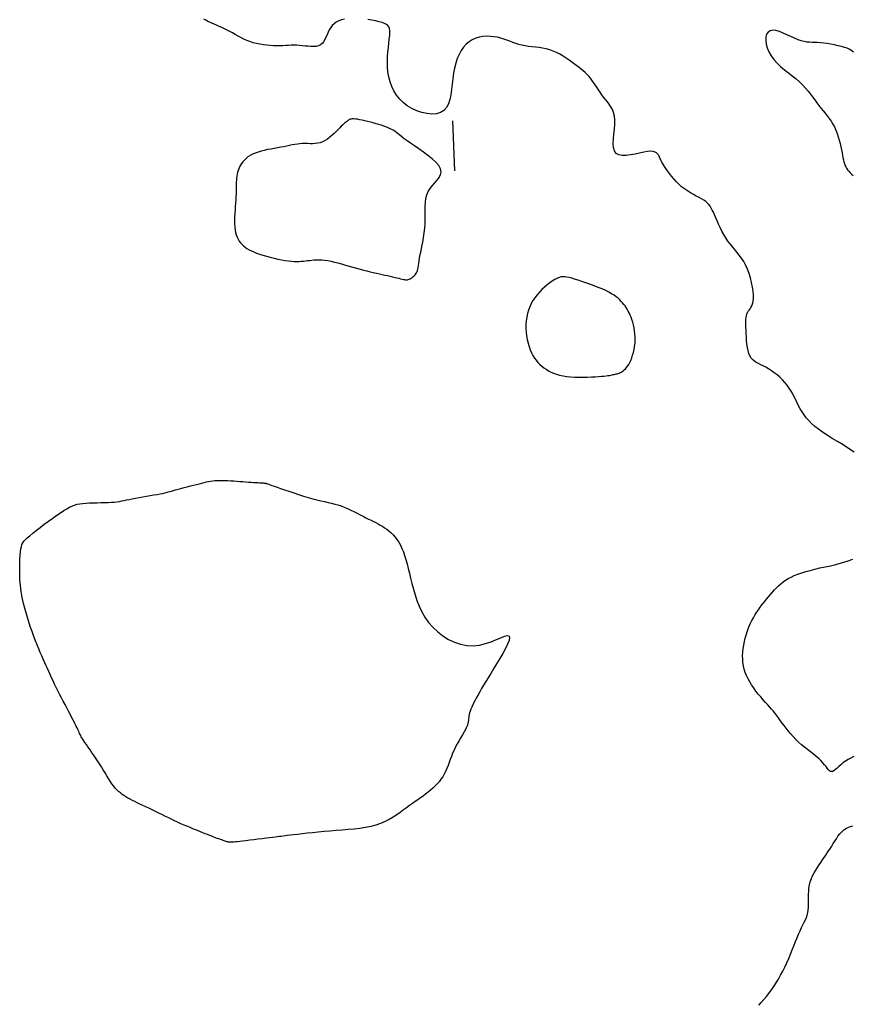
# Model space of a CAD drawing. Header units: millimetres. Extents: x 32690613 to 32693367, y 5343692 to 5344708.
# Tile 950 of 1009: x 32693111 to 32693127, y 5344583 to 5344603. Entities that reach past the tile are written whole.
import ezdxf

# ---------------------------------------------------------------- set-up
doc = ezdxf.new("R2010")
doc.units = ezdxf.units.MM
doc.header["$LTSCALE"] = 20
doc.layers.add('02-DGM_HL_491.00', color=62, linetype='Continuous')

msp = doc.modelspace()

# ---------------------------------------------------------------- linework, layer by layer
at = {"layer": '02-DGM_HL_491.00', "elevation": 491, "flags": 128}
for points in [[(32693117.009, 5344602.518), (32693116.95, 5344602.503), (32693116.896, 5344602.483), (32693116.848, 5344602.457), (32693116.806, 5344602.427), (32693116.769, 5344602.392), (32693116.737, 5344602.351), (32693116.709, 5344602.306), (32693116.685, 5344602.258), (32693116.664, 5344602.209), (32693116.642, 5344602.16), (32693116.62, 5344602.113), (32693116.595, 5344602.071), (32693116.567, 5344602.035), (32693116.533, 5344602.007), (32693116.494, 5344601.988), (32693116.448, 5344601.977), (32693116.398, 5344601.973), (32693116.345, 5344601.974), (32693116.289, 5344601.979), (32693116.232, 5344601.985), (32693116.174, 5344601.992), (32693116.117, 5344601.997), (32693116.061, 5344602), (32693116.006, 5344602), (32693115.952, 5344601.999), (32693115.898, 5344601.996), (32693115.843, 5344601.993), (32693115.786, 5344601.991), (32693115.728, 5344601.989), (32693115.667, 5344601.988), (32693115.603, 5344601.99), (32693115.536, 5344601.993), (32693115.468, 5344601.999), (32693115.399, 5344602.008), (32693115.33, 5344602.019), (32693115.262, 5344602.034), (32693115.195, 5344602.051), (32693115.13, 5344602.072), (32693115.068, 5344602.096), (32693115.008, 5344602.123), (32693114.951, 5344602.152), (32693114.895, 5344602.182), (32693114.841, 5344602.213), (32693114.787, 5344602.244), (32693114.734, 5344602.274), (32693114.681, 5344602.302), (32693114.627, 5344602.329), (32693114.574, 5344602.353), (32693114.521, 5344602.376), (32693114.469, 5344602.397), (32693114.42, 5344602.418), (32693114.373, 5344602.438), (32693114.328, 5344602.458), (32693114.288, 5344602.478), (32693114.252, 5344602.499), (32693114.218, 5344602.522)], [(32693127.141, 5344593.909), (32693127.032, 5344593.985), (32693126.921, 5344594.056), (32693126.813, 5344594.123), (32693126.707, 5344594.187), (32693126.608, 5344594.248), (32693126.516, 5344594.308), (32693126.434, 5344594.367), (32693126.361, 5344594.425), (32693126.297, 5344594.483), (32693126.24, 5344594.54), (32693126.19, 5344594.598), (32693126.146, 5344594.655), (32693126.107, 5344594.713), (32693126.071, 5344594.772), (32693126.039, 5344594.831), (32693126.009, 5344594.891), (32693125.98, 5344594.95), (32693125.951, 5344595.01), (32693125.921, 5344595.069), (32693125.888, 5344595.128), (32693125.853, 5344595.186), (32693125.812, 5344595.242), (32693125.767, 5344595.297), (32693125.718, 5344595.35), (32693125.665, 5344595.4), (32693125.609, 5344595.448), (32693125.553, 5344595.492), (32693125.496, 5344595.532), (32693125.439, 5344595.569), (32693125.385, 5344595.6), (32693125.333, 5344595.627), (32693125.284, 5344595.651), (32693125.239, 5344595.673), (32693125.197, 5344595.696), (32693125.159, 5344595.72), (32693125.125, 5344595.749), (32693125.095, 5344595.783), (32693125.07, 5344595.824), (32693125.05, 5344595.875), (32693125.034, 5344595.933), (32693125.021, 5344595.996), (32693125.012, 5344596.064), (32693125.005, 5344596.133), (32693125.001, 5344596.203), (32693124.997, 5344596.271), (32693124.995, 5344596.336), (32693124.992, 5344596.396), (32693124.991, 5344596.451), (32693124.99, 5344596.501), (32693124.991, 5344596.546), (32693124.994, 5344596.587), (32693125, 5344596.625), (32693125.008, 5344596.658), (32693125.02, 5344596.687), (32693125.035, 5344596.713), (32693125.053, 5344596.738), (32693125.072, 5344596.763), (32693125.09, 5344596.791), (32693125.108, 5344596.822), (32693125.123, 5344596.861), (32693125.134, 5344596.907), (32693125.14, 5344596.964), (32693125.139, 5344597.033), (32693125.133, 5344597.11), (32693125.12, 5344597.195), (32693125.103, 5344597.285), (32693125.08, 5344597.376), (32693125.053, 5344597.466), (32693125.021, 5344597.553), (32693124.985, 5344597.633), (32693124.946, 5344597.705), (32693124.903, 5344597.771), (32693124.859, 5344597.831), (32693124.813, 5344597.887), (32693124.767, 5344597.941), (32693124.721, 5344597.995), (32693124.676, 5344598.051), (32693124.632, 5344598.109), (32693124.59, 5344598.172), (32693124.551, 5344598.239), (32693124.514, 5344598.308), (32693124.48, 5344598.377), (32693124.448, 5344598.445), (32693124.418, 5344598.511), (32693124.391, 5344598.573), (32693124.366, 5344598.63), (32693124.343, 5344598.681), (32693124.322, 5344598.725), (32693124.3, 5344598.765), (32693124.278, 5344598.801), (32693124.253, 5344598.833), (32693124.225, 5344598.863), (32693124.192, 5344598.892), (32693124.154, 5344598.919), (32693124.11, 5344598.946), (32693124.06, 5344598.974), (32693124.005, 5344599.003), (32693123.948, 5344599.034), (32693123.888, 5344599.068), (32693123.828, 5344599.104), (32693123.769, 5344599.144), (32693123.711, 5344599.188), (32693123.656, 5344599.237), (32693123.604, 5344599.289), (32693123.556, 5344599.343), (32693123.511, 5344599.397), (32693123.47, 5344599.45), (32693123.434, 5344599.501), (32693123.402, 5344599.548), (32693123.375, 5344599.589), (32693123.353, 5344599.625), (32693123.335, 5344599.654), (32693123.32, 5344599.679), (32693123.308, 5344599.701), (32693123.299, 5344599.72), (32693123.29, 5344599.738), (32693123.282, 5344599.757), (32693123.274, 5344599.776), (32693123.264, 5344599.798), (32693123.252, 5344599.82), (32693123.236, 5344599.842), (32693123.214, 5344599.861), (32693123.185, 5344599.877), (32693123.147, 5344599.888), (32693123.098, 5344599.892), (32693123.036, 5344599.888), (32693122.962, 5344599.876), (32693122.878, 5344599.858), (32693122.789, 5344599.838), (32693122.699, 5344599.82), (32693122.612, 5344599.809), (32693122.532, 5344599.807), (32693122.464, 5344599.819), (32693122.411, 5344599.849), (32693122.377, 5344599.899), (32693122.36, 5344599.967), (32693122.354, 5344600.048), (32693122.358, 5344600.139), (32693122.367, 5344600.235), (32693122.377, 5344600.332), (32693122.384, 5344600.427), (32693122.385, 5344600.515), (32693122.377, 5344600.593), (32693122.36, 5344600.662), (32693122.337, 5344600.723), (32693122.308, 5344600.778), (32693122.274, 5344600.829), (32693122.238, 5344600.877), (32693122.201, 5344600.923), (32693122.163, 5344600.97), (32693122.128, 5344601.018), (32693122.093, 5344601.067), (32693122.06, 5344601.116), (32693122.027, 5344601.166), (32693121.995, 5344601.214), (32693121.963, 5344601.261), (32693121.931, 5344601.306), (32693121.898, 5344601.348), (32693121.865, 5344601.387), (32693121.831, 5344601.423), (32693121.795, 5344601.457), (32693121.757, 5344601.49), (32693121.718, 5344601.523), (32693121.675, 5344601.555), (32693121.63, 5344601.589), (32693121.582, 5344601.625), (32693121.53, 5344601.663), (32693121.475, 5344601.703), (32693121.417, 5344601.743), (32693121.356, 5344601.782), (32693121.293, 5344601.82), (32693121.227, 5344601.854), (32693121.16, 5344601.885), (32693121.091, 5344601.91), (32693121.02, 5344601.929), (32693120.949, 5344601.944), (32693120.878, 5344601.954), (32693120.807, 5344601.963), (32693120.737, 5344601.97), (32693120.668, 5344601.978), (32693120.601, 5344601.987), (32693120.537, 5344601.999), (32693120.475, 5344602.016), (32693120.415, 5344602.035), (32693120.357, 5344602.056), (32693120.299, 5344602.079), (32693120.24, 5344602.102), (32693120.18, 5344602.123), (32693120.118, 5344602.142), (32693120.052, 5344602.158), (32693119.983, 5344602.17), (32693119.911, 5344602.177), (32693119.838, 5344602.178), (32693119.764, 5344602.172), (32693119.691, 5344602.159), (32693119.62, 5344602.138), (32693119.552, 5344602.109), (32693119.489, 5344602.07), (32693119.431, 5344602.021), (32693119.378, 5344601.962), (32693119.331, 5344601.894), (32693119.29, 5344601.819), (32693119.254, 5344601.735), (32693119.224, 5344601.645), (32693119.199, 5344601.548), (32693119.18, 5344601.446), (32693119.165, 5344601.339), (32693119.153, 5344601.23), (32693119.141, 5344601.122), (32693119.127, 5344601.018), (32693119.107, 5344600.921), (32693119.078, 5344600.834), (32693119.039, 5344600.76), (32693118.986, 5344600.702), (32693118.918, 5344600.662), (32693118.837, 5344600.639), (32693118.746, 5344600.633), (32693118.648, 5344600.642), (32693118.547, 5344600.664), (32693118.447, 5344600.698), (32693118.35, 5344600.744), (32693118.26, 5344600.798), (32693118.179, 5344600.862), (32693118.108, 5344600.932), (32693118.047, 5344601.01), (32693117.995, 5344601.093), (32693117.952, 5344601.181), (32693117.918, 5344601.274), (32693117.893, 5344601.37), (32693117.876, 5344601.469), (32693117.867, 5344601.569), (32693117.865, 5344601.67), (32693117.868, 5344601.77), (32693117.874, 5344601.867), (32693117.883, 5344601.959), (32693117.893, 5344602.045), (32693117.902, 5344602.122), (32693117.91, 5344602.191), (32693117.914, 5344602.248), (32693117.913, 5344602.295), (32693117.907, 5344602.334), (32693117.895, 5344602.366), (32693117.875, 5344602.392), (32693117.847, 5344602.414), (32693117.809, 5344602.433), (32693117.76, 5344602.451), (32693117.7, 5344602.468), (32693117.631, 5344602.484), (32693117.555, 5344602.499), (32693117.474, 5344602.513)], [(32693127.126, 5344601.863), (32693127.104, 5344601.886), (32693127.077, 5344601.906), (32693127.044, 5344601.924), (32693127.001, 5344601.941), (32693126.949, 5344601.958), (32693126.889, 5344601.975), (32693126.823, 5344601.991), (32693126.753, 5344602.007), (32693126.68, 5344602.02), (32693126.608, 5344602.033), (32693126.538, 5344602.042), (32693126.473, 5344602.049), (32693126.413, 5344602.053), (32693126.358, 5344602.055), (32693126.305, 5344602.057), (32693126.254, 5344602.06), (32693126.203, 5344602.065), (32693126.149, 5344602.075), (32693126.092, 5344602.089), (32693126.028, 5344602.111), (32693125.958, 5344602.14), (32693125.884, 5344602.174), (32693125.806, 5344602.21), (32693125.729, 5344602.243), (32693125.655, 5344602.271), (32693125.585, 5344602.291), (32693125.523, 5344602.298), (32693125.471, 5344602.289), (32693125.431, 5344602.263), (32693125.403, 5344602.22), (32693125.388, 5344602.165), (32693125.385, 5344602.098), (32693125.393, 5344602.025), (32693125.414, 5344601.947), (32693125.446, 5344601.868), (32693125.49, 5344601.79), (32693125.546, 5344601.716), (32693125.61, 5344601.645), (32693125.681, 5344601.578), (32693125.757, 5344601.514), (32693125.835, 5344601.451), (32693125.912, 5344601.39), (32693125.987, 5344601.33), (32693126.057, 5344601.27), (32693126.119, 5344601.21), (32693126.176, 5344601.15), (32693126.227, 5344601.09), (32693126.274, 5344601.031), (32693126.317, 5344600.972), (32693126.359, 5344600.915), (32693126.399, 5344600.859), (32693126.44, 5344600.804), (32693126.481, 5344600.752), (32693126.523, 5344600.7), (32693126.564, 5344600.649), (32693126.605, 5344600.598), (32693126.645, 5344600.546), (32693126.683, 5344600.492), (32693126.718, 5344600.435), (32693126.75, 5344600.376), (32693126.779, 5344600.313), (32693126.804, 5344600.247), (32693126.826, 5344600.18), (32693126.846, 5344600.112), (32693126.863, 5344600.046), (32693126.878, 5344599.981), (32693126.89, 5344599.92), (32693126.901, 5344599.863), (32693126.911, 5344599.812), (32693126.92, 5344599.766), (32693126.929, 5344599.724), (32693126.938, 5344599.686), (32693126.948, 5344599.65), (32693126.96, 5344599.617), (32693126.974, 5344599.586), (32693126.991, 5344599.555), (32693127.011, 5344599.525), (32693127.035, 5344599.495), (32693127.061, 5344599.465), (32693127.091, 5344599.437), (32693127.123, 5344599.409)], [(32693119.161, 5344600.5), (32693119.2, 5344599.501)], [(32693127.135, 5344587.861), (32693127.077, 5344587.832), (32693127.02, 5344587.802), (32693126.968, 5344587.769), (32693126.92, 5344587.734), (32693126.877, 5344587.699), (32693126.839, 5344587.665), (32693126.804, 5344587.633), (32693126.772, 5344587.605), (32693126.744, 5344587.583), (32693126.718, 5344587.568), (32693126.695, 5344587.562), (32693126.673, 5344587.566), (32693126.652, 5344587.58), (32693126.631, 5344587.601), (32693126.608, 5344587.629), (32693126.583, 5344587.662), (32693126.554, 5344587.7), (32693126.521, 5344587.74), (32693126.483, 5344587.781), (32693126.438, 5344587.823), (32693126.389, 5344587.866), (32693126.334, 5344587.91), (32693126.277, 5344587.954), (32693126.218, 5344588), (32693126.158, 5344588.048), (32693126.098, 5344588.098), (32693126.039, 5344588.15), (32693125.983, 5344588.204), (32693125.929, 5344588.26), (32693125.878, 5344588.317), (32693125.831, 5344588.372), (32693125.788, 5344588.426), (32693125.748, 5344588.477), (32693125.713, 5344588.524), (32693125.683, 5344588.566), (32693125.658, 5344588.601), (32693125.636, 5344588.632), (32693125.616, 5344588.66), (32693125.598, 5344588.686), (32693125.578, 5344588.712), (32693125.557, 5344588.739), (32693125.532, 5344588.769), (32693125.502, 5344588.804), (32693125.466, 5344588.843), (32693125.426, 5344588.888), (32693125.381, 5344588.937), (32693125.334, 5344588.99), (32693125.286, 5344589.046), (32693125.237, 5344589.105), (32693125.19, 5344589.164), (32693125.145, 5344589.225), (32693125.104, 5344589.286), (32693125.066, 5344589.347), (32693125.033, 5344589.409), (32693125.004, 5344589.472), (32693124.979, 5344589.535), (32693124.959, 5344589.599), (32693124.943, 5344589.665), (32693124.932, 5344589.732), (32693124.927, 5344589.8), (32693124.926, 5344589.869), (32693124.929, 5344589.939), (32693124.937, 5344590.009), (32693124.947, 5344590.078), (32693124.96, 5344590.146), (32693124.976, 5344590.213), (32693124.994, 5344590.278), (32693125.014, 5344590.34), (32693125.035, 5344590.399), (32693125.058, 5344590.457), (32693125.083, 5344590.513), (32693125.11, 5344590.568), (32693125.139, 5344590.622), (32693125.17, 5344590.675), (32693125.204, 5344590.728), (32693125.239, 5344590.781), (32693125.277, 5344590.834), (32693125.316, 5344590.886), (32693125.357, 5344590.938), (32693125.398, 5344590.989), (32693125.439, 5344591.038), (32693125.48, 5344591.086), (32693125.521, 5344591.132), (32693125.561, 5344591.176), (32693125.6, 5344591.218), (32693125.641, 5344591.258), (32693125.684, 5344591.297), (32693125.729, 5344591.333), (32693125.777, 5344591.368), (32693125.83, 5344591.4), (32693125.889, 5344591.431), (32693125.953, 5344591.46), (32693126.024, 5344591.488), (32693126.1, 5344591.514), (32693126.182, 5344591.539), (32693126.27, 5344591.563), (32693126.362, 5344591.587), (32693126.46, 5344591.61), (32693126.563, 5344591.633), (32693126.671, 5344591.656), (32693126.781, 5344591.682), (32693126.893, 5344591.71), (32693127.005, 5344591.743), (32693127.115, 5344591.783)], [(32693125.248, 5344582.919), (32693125.297, 5344582.975), (32693125.347, 5344583.033), (32693125.398, 5344583.093), (32693125.448, 5344583.155), (32693125.497, 5344583.222), (32693125.544, 5344583.291), (32693125.591, 5344583.364), (32693125.636, 5344583.439), (32693125.68, 5344583.517), (32693125.723, 5344583.597), (32693125.764, 5344583.679), (32693125.803, 5344583.763), (32693125.841, 5344583.848), (32693125.877, 5344583.934), (32693125.912, 5344584.019), (32693125.946, 5344584.103), (32693125.978, 5344584.184), (32693126.009, 5344584.261), (32693126.039, 5344584.334), (32693126.069, 5344584.4), (32693126.097, 5344584.461), (32693126.124, 5344584.516), (32693126.149, 5344584.567), (32693126.172, 5344584.616), (32693126.192, 5344584.663), (32693126.209, 5344584.711), (32693126.222, 5344584.76), (32693126.231, 5344584.812), (32693126.236, 5344584.868), (32693126.237, 5344584.927), (32693126.237, 5344584.989), (32693126.236, 5344585.053), (32693126.236, 5344585.118), (32693126.238, 5344585.184), (32693126.243, 5344585.249), (32693126.253, 5344585.313), (32693126.269, 5344585.375), (32693126.291, 5344585.435), (32693126.317, 5344585.494), (32693126.346, 5344585.55), (32693126.378, 5344585.605), (32693126.412, 5344585.658), (32693126.446, 5344585.709), (32693126.48, 5344585.759), (32693126.513, 5344585.807), (32693126.546, 5344585.854), (32693126.577, 5344585.9), (32693126.608, 5344585.946), (32693126.639, 5344585.992), (32693126.669, 5344586.038), (32693126.698, 5344586.084), (32693126.728, 5344586.132), (32693126.757, 5344586.18), (32693126.788, 5344586.229), (32693126.82, 5344586.277), (32693126.856, 5344586.323), (32693126.895, 5344586.365), (32693126.94, 5344586.404), (32693126.991, 5344586.437), (32693127.048, 5344586.464), (32693127.114, 5344586.484)]]:
    msp.add_lwpolyline(points, dxfattribs=at)
for points in [[(32693118.92, 5344599.546), (32693118.885, 5344599.609), (32693118.828, 5344599.675), (32693118.755, 5344599.743), (32693118.671, 5344599.811), (32693118.58, 5344599.877), (32693118.488, 5344599.941), (32693118.4, 5344600), (32693118.321, 5344600.054), (32693118.254, 5344600.102), (32693118.198, 5344600.143), (32693118.152, 5344600.179), (32693118.113, 5344600.21), (32693118.08, 5344600.237), (32693118.049, 5344600.261), (32693118.02, 5344600.283), (32693117.989, 5344600.303), (32693117.955, 5344600.323), (32693117.919, 5344600.341), (32693117.879, 5344600.359), (32693117.836, 5344600.376), (32693117.79, 5344600.393), (32693117.742, 5344600.409), (32693117.691, 5344600.425), (32693117.638, 5344600.441), (32693117.583, 5344600.456), (32693117.527, 5344600.471), (32693117.471, 5344600.486), (32693117.415, 5344600.499), (32693117.362, 5344600.511), (32693117.313, 5344600.521), (32693117.267, 5344600.529), (32693117.228, 5344600.534), (32693117.194, 5344600.536), (32693117.166, 5344600.536), (32693117.143, 5344600.533), (32693117.125, 5344600.529), (32693117.109, 5344600.523), (32693117.095, 5344600.515), (32693117.083, 5344600.507), (32693117.071, 5344600.498), (32693117.058, 5344600.488), (32693117.045, 5344600.477), (32693117.03, 5344600.465), (32693117.013, 5344600.451), (32693116.994, 5344600.434), (32693116.972, 5344600.413), (32693116.947, 5344600.389), (32693116.917, 5344600.36), (32693116.884, 5344600.326), (32693116.847, 5344600.289), (32693116.807, 5344600.249), (32693116.765, 5344600.21), (32693116.719, 5344600.172), (32693116.672, 5344600.136), (32693116.624, 5344600.106), (32693116.575, 5344600.081), (32693116.526, 5344600.063), (32693116.476, 5344600.052), (32693116.427, 5344600.046), (32693116.377, 5344600.044), (32693116.327, 5344600.044), (32693116.277, 5344600.045), (32693116.226, 5344600.046), (32693116.176, 5344600.045), (32693116.126, 5344600.041), (32693116.076, 5344600.036), (32693116.025, 5344600.028), (32693115.973, 5344600.018), (32693115.92, 5344600.008), (32693115.864, 5344599.996), (32693115.806, 5344599.984), (32693115.746, 5344599.973), (32693115.682, 5344599.961), (32693115.616, 5344599.95), (32693115.55, 5344599.938), (32693115.483, 5344599.925), (32693115.417, 5344599.911), (32693115.353, 5344599.896), (32693115.292, 5344599.878), (32693115.235, 5344599.858), (32693115.183, 5344599.834), (32693115.136, 5344599.808), (32693115.093, 5344599.78), (32693115.055, 5344599.75), (32693115.021, 5344599.718), (32693114.991, 5344599.685), (32693114.965, 5344599.651), (32693114.943, 5344599.616), (32693114.924, 5344599.581), (32693114.908, 5344599.546), (32693114.895, 5344599.51), (32693114.884, 5344599.473), (32693114.876, 5344599.436), (32693114.87, 5344599.398), (32693114.865, 5344599.36), (32693114.862, 5344599.32), (32693114.86, 5344599.28), (32693114.858, 5344599.237), (32693114.858, 5344599.193), (32693114.857, 5344599.147), (32693114.856, 5344599.098), (32693114.855, 5344599.045), (32693114.853, 5344598.989), (32693114.85, 5344598.929), (32693114.846, 5344598.864), (32693114.841, 5344598.796), (32693114.836, 5344598.725), (32693114.831, 5344598.654), (32693114.828, 5344598.583), (32693114.826, 5344598.514), (32693114.826, 5344598.448), (32693114.83, 5344598.386), (32693114.836, 5344598.328), (32693114.846, 5344598.276), (32693114.86, 5344598.229), (32693114.876, 5344598.185), (32693114.896, 5344598.146), (32693114.918, 5344598.109), (32693114.944, 5344598.076), (32693114.972, 5344598.044), (32693115.002, 5344598.015), (32693115.036, 5344597.988), (32693115.073, 5344597.962), (32693115.114, 5344597.937), (32693115.16, 5344597.914), (32693115.209, 5344597.891), (32693115.265, 5344597.869), (32693115.325, 5344597.848), (32693115.391, 5344597.827), (32693115.462, 5344597.806), (32693115.536, 5344597.786), (32693115.611, 5344597.768), (32693115.686, 5344597.751), (32693115.759, 5344597.736), (32693115.83, 5344597.724), (32693115.895, 5344597.715), (32693115.955, 5344597.708), (32693116.01, 5344597.704), (32693116.06, 5344597.703), (32693116.107, 5344597.704), (32693116.151, 5344597.706), (32693116.194, 5344597.71), (32693116.235, 5344597.714), (32693116.277, 5344597.719), (32693116.319, 5344597.725), (32693116.363, 5344597.729), (32693116.408, 5344597.733), (32693116.455, 5344597.735), (32693116.506, 5344597.736), (32693116.559, 5344597.734), (32693116.616, 5344597.728), (32693116.677, 5344597.72), (32693116.742, 5344597.707), (32693116.81, 5344597.692), (32693116.882, 5344597.673), (32693116.955, 5344597.653), (32693117.03, 5344597.631), (32693117.104, 5344597.61), (32693117.178, 5344597.588), (32693117.251, 5344597.567), (32693117.322, 5344597.548), (32693117.391, 5344597.531), (32693117.457, 5344597.514), (32693117.522, 5344597.499), (32693117.584, 5344597.485), (32693117.645, 5344597.471), (32693117.704, 5344597.458), (32693117.761, 5344597.445), (32693117.816, 5344597.433), (32693117.869, 5344597.421), (32693117.92, 5344597.409), (32693117.967, 5344597.398), (32693118.012, 5344597.387), (32693118.054, 5344597.377), (32693118.092, 5344597.368), (32693118.125, 5344597.359), (32693118.155, 5344597.352), (32693118.181, 5344597.346), (32693118.204, 5344597.342), (32693118.224, 5344597.339), (32693118.243, 5344597.339), (32693118.261, 5344597.34), (32693118.279, 5344597.344), (32693118.298, 5344597.35), (32693118.318, 5344597.359), (32693118.338, 5344597.371), (32693118.359, 5344597.385), (32693118.379, 5344597.401), (32693118.398, 5344597.418), (32693118.416, 5344597.437), (32693118.432, 5344597.458), (32693118.445, 5344597.479), (32693118.455, 5344597.502), (32693118.463, 5344597.526), (32693118.469, 5344597.553), (32693118.475, 5344597.585), (32693118.48, 5344597.621), (32693118.487, 5344597.664), (32693118.495, 5344597.714), (32693118.505, 5344597.772), (32693118.518, 5344597.84), (32693118.534, 5344597.915), (32693118.55, 5344597.998), (32693118.567, 5344598.085), (32693118.583, 5344598.176), (32693118.597, 5344598.269), (32693118.608, 5344598.362), (32693118.615, 5344598.455), (32693118.618, 5344598.546), (32693118.617, 5344598.634), (32693118.616, 5344598.719), (32693118.617, 5344598.801), (32693118.621, 5344598.88), (32693118.631, 5344598.954), (32693118.648, 5344599.025), (32693118.676, 5344599.091), (32693118.714, 5344599.153), (32693118.76, 5344599.211), (32693118.809, 5344599.266), (32693118.855, 5344599.321), (32693118.894, 5344599.374), (32693118.921, 5344599.429), (32693118.931, 5344599.486)], [(32693122.351, 5344595.453), (32693122.372, 5344595.457), (32693122.392, 5344595.461), (32693122.412, 5344595.466), (32693122.431, 5344595.471), (32693122.45, 5344595.478), (32693122.47, 5344595.485), (32693122.489, 5344595.494), (32693122.509, 5344595.504), (32693122.53, 5344595.516), (32693122.551, 5344595.531), (32693122.573, 5344595.548), (32693122.595, 5344595.569), (32693122.616, 5344595.593), (32693122.638, 5344595.622), (32693122.66, 5344595.655), (32693122.681, 5344595.693), (32693122.701, 5344595.737), (32693122.72, 5344595.786), (32693122.738, 5344595.838), (32693122.754, 5344595.894), (32693122.768, 5344595.953), (32693122.778, 5344596.014), (32693122.786, 5344596.076), (32693122.79, 5344596.138), (32693122.789, 5344596.201), (32693122.785, 5344596.263), (32693122.778, 5344596.323), (32693122.768, 5344596.383), (32693122.755, 5344596.44), (32693122.741, 5344596.494), (32693122.725, 5344596.546), (32693122.708, 5344596.594), (32693122.69, 5344596.638), (32693122.672, 5344596.679), (32693122.652, 5344596.717), (32693122.632, 5344596.753), (32693122.61, 5344596.786), (32693122.588, 5344596.818), (32693122.564, 5344596.849), (32693122.538, 5344596.879), (32693122.511, 5344596.909), (32693122.482, 5344596.94), (32693122.449, 5344596.97), (32693122.411, 5344597), (32693122.369, 5344597.031), (32693122.321, 5344597.062), (32693122.266, 5344597.093), (32693122.203, 5344597.125), (32693122.133, 5344597.157), (32693122.055, 5344597.188), (32693121.974, 5344597.22), (32693121.891, 5344597.25), (32693121.808, 5344597.279), (32693121.728, 5344597.306), (32693121.653, 5344597.33), (32693121.586, 5344597.352), (32693121.527, 5344597.37), (32693121.476, 5344597.384), (32693121.431, 5344597.394), (32693121.39, 5344597.4), (32693121.352, 5344597.4), (32693121.314, 5344597.395), (32693121.276, 5344597.384), (32693121.235, 5344597.367), (32693121.19, 5344597.343), (32693121.141, 5344597.313), (32693121.091, 5344597.278), (32693121.039, 5344597.238), (32693120.986, 5344597.193), (32693120.935, 5344597.145), (32693120.886, 5344597.093), (32693120.839, 5344597.039), (32693120.796, 5344596.983), (32693120.758, 5344596.924), (32693120.723, 5344596.864), (32693120.694, 5344596.801), (32693120.669, 5344596.736), (32693120.648, 5344596.668), (32693120.633, 5344596.598), (32693120.623, 5344596.526), (32693120.618, 5344596.452), (32693120.618, 5344596.376), (32693120.622, 5344596.3), (32693120.631, 5344596.224), (32693120.644, 5344596.15), (32693120.661, 5344596.078), (32693120.681, 5344596.01), (32693120.704, 5344595.946), (32693120.729, 5344595.887), (32693120.758, 5344595.833), (32693120.788, 5344595.783), (32693120.821, 5344595.738), (32693120.857, 5344595.696), (32693120.894, 5344595.658), (32693120.934, 5344595.622), (32693120.976, 5344595.589), (32693121.02, 5344595.559), (32693121.067, 5344595.531), (32693121.116, 5344595.505), (32693121.169, 5344595.482), (32693121.227, 5344595.461), (32693121.288, 5344595.444), (32693121.355, 5344595.429), (32693121.428, 5344595.418), (32693121.506, 5344595.41), (32693121.588, 5344595.405), (32693121.673, 5344595.403), (32693121.758, 5344595.402), (32693121.841, 5344595.404), (32693121.921, 5344595.407), (32693121.995, 5344595.411), (32693122.062, 5344595.415), (32693122.12, 5344595.42), (32693122.169, 5344595.424), (32693122.211, 5344595.429), (32693122.247, 5344595.434), (32693122.278, 5344595.439), (32693122.305, 5344595.443), (32693122.329, 5344595.448)], [(32693113.93, 5344586.456), (32693113.894, 5344586.471), (32693113.859, 5344586.485), (32693113.826, 5344586.499), (32693113.793, 5344586.513), (32693113.758, 5344586.528), (32693113.72, 5344586.545), (32693113.678, 5344586.565), (32693113.631, 5344586.587), (32693113.578, 5344586.612), (32693113.519, 5344586.641), (32693113.456, 5344586.671), (32693113.391, 5344586.703), (32693113.323, 5344586.736), (32693113.256, 5344586.769), (32693113.188, 5344586.801), (32693113.123, 5344586.833), (32693113.061, 5344586.862), (32693113.002, 5344586.89), (32693112.946, 5344586.917), (32693112.893, 5344586.942), (32693112.842, 5344586.967), (32693112.795, 5344586.991), (32693112.749, 5344587.014), (32693112.707, 5344587.038), (32693112.666, 5344587.061), (32693112.628, 5344587.086), (32693112.591, 5344587.111), (32693112.556, 5344587.138), (32693112.521, 5344587.168), (32693112.488, 5344587.201), (32693112.455, 5344587.237), (32693112.422, 5344587.277), (32693112.389, 5344587.322), (32693112.356, 5344587.371), (32693112.322, 5344587.423), (32693112.287, 5344587.478), (32693112.252, 5344587.536), (32693112.216, 5344587.595), (32693112.179, 5344587.655), (32693112.141, 5344587.716), (32693112.101, 5344587.777), (32693112.061, 5344587.837), (32693112.022, 5344587.896), (32693111.983, 5344587.952), (32693111.946, 5344588.006), (32693111.911, 5344588.056), (32693111.88, 5344588.101), (32693111.852, 5344588.142), (32693111.829, 5344588.177), (32693111.81, 5344588.207), (32693111.793, 5344588.233), (32693111.78, 5344588.257), (32693111.768, 5344588.279), (32693111.757, 5344588.301), (32693111.747, 5344588.323), (32693111.736, 5344588.346), (32693111.724, 5344588.372), (32693111.711, 5344588.401), (32693111.696, 5344588.432), (32693111.679, 5344588.468), (32693111.66, 5344588.507), (32693111.638, 5344588.549), (32693111.614, 5344588.597), (32693111.587, 5344588.648), (32693111.558, 5344588.705), (32693111.526, 5344588.765), (32693111.492, 5344588.829), (32693111.456, 5344588.895), (32693111.42, 5344588.963), (32693111.384, 5344589.032), (32693111.349, 5344589.1), (32693111.314, 5344589.168), (32693111.281, 5344589.235), (32693111.249, 5344589.301), (32693111.219, 5344589.365), (32693111.189, 5344589.428), (32693111.161, 5344589.491), (32693111.132, 5344589.553), (32693111.105, 5344589.615), (32693111.077, 5344589.676), (32693111.05, 5344589.738), (32693111.022, 5344589.801), (32693110.994, 5344589.865), (32693110.965, 5344589.932), (32693110.935, 5344590.004), (32693110.904, 5344590.08), (32693110.872, 5344590.162), (32693110.838, 5344590.251), (32693110.802, 5344590.347), (32693110.766, 5344590.45), (32693110.73, 5344590.558), (32693110.694, 5344590.671), (32693110.661, 5344590.787), (32693110.631, 5344590.905), (32693110.605, 5344591.024), (32693110.585, 5344591.143), (32693110.57, 5344591.261), (32693110.561, 5344591.376), (32693110.556, 5344591.487), (32693110.555, 5344591.593), (32693110.557, 5344591.692), (32693110.561, 5344591.782), (32693110.567, 5344591.862), (32693110.573, 5344591.931), (32693110.58, 5344591.988), (32693110.588, 5344592.035), (32693110.599, 5344592.074), (32693110.615, 5344592.108), (32693110.637, 5344592.14), (32693110.666, 5344592.173), (32693110.704, 5344592.209), (32693110.754, 5344592.25), (32693110.814, 5344592.3), (32693110.885, 5344592.355), (32693110.962, 5344592.415), (32693111.044, 5344592.478), (32693111.128, 5344592.54), (32693111.211, 5344592.601), (32693111.29, 5344592.658), (32693111.364, 5344592.709), (32693111.43, 5344592.752), (32693111.489, 5344592.789), (32693111.543, 5344592.818), (32693111.594, 5344592.842), (32693111.644, 5344592.861), (32693111.696, 5344592.876), (32693111.75, 5344592.887), (32693111.809, 5344592.895), (32693111.875, 5344592.9), (32693111.945, 5344592.904), (32693112.019, 5344592.906), (32693112.094, 5344592.908), (32693112.17, 5344592.909), (32693112.243, 5344592.911), (32693112.312, 5344592.913), (32693112.377, 5344592.916), (32693112.434, 5344592.92), (32693112.487, 5344592.926), (32693112.536, 5344592.934), (32693112.583, 5344592.942), (32693112.63, 5344592.952), (32693112.68, 5344592.962), (32693112.733, 5344592.973), (32693112.792, 5344592.985), (32693112.857, 5344592.998), (32693112.928, 5344593.011), (32693113.002, 5344593.024), (32693113.076, 5344593.037), (32693113.15, 5344593.049), (32693113.221, 5344593.062), (32693113.287, 5344593.073), (32693113.345, 5344593.084), (32693113.394, 5344593.094), (32693113.437, 5344593.103), (32693113.474, 5344593.112), (32693113.507, 5344593.121), (32693113.54, 5344593.13), (32693113.575, 5344593.14), (32693113.612, 5344593.151), (32693113.655, 5344593.163), (32693113.705, 5344593.177), (32693113.761, 5344593.192), (32693113.821, 5344593.207), (32693113.884, 5344593.224), (32693113.947, 5344593.24), (32693114.01, 5344593.256), (32693114.071, 5344593.272), (32693114.127, 5344593.286), (32693114.178, 5344593.299), (32693114.225, 5344593.311), (32693114.268, 5344593.322), (32693114.31, 5344593.331), (32693114.35, 5344593.338), (32693114.391, 5344593.344), (32693114.433, 5344593.348), (32693114.478, 5344593.351), (32693114.527, 5344593.352), (32693114.579, 5344593.352), (32693114.634, 5344593.35), (32693114.691, 5344593.347), (32693114.75, 5344593.344), (32693114.809, 5344593.34), (32693114.87, 5344593.336), (32693114.93, 5344593.331), (32693114.989, 5344593.327), (32693115.047, 5344593.323), (32693115.102, 5344593.319), (32693115.155, 5344593.316), (32693115.204, 5344593.312), (32693115.249, 5344593.309), (32693115.289, 5344593.307), (32693115.324, 5344593.305), (32693115.352, 5344593.303), (32693115.375, 5344593.302), (32693115.393, 5344593.301), (32693115.408, 5344593.299), (32693115.42, 5344593.298), (32693115.429, 5344593.297), (32693115.438, 5344593.295), (32693115.447, 5344593.293), (32693115.456, 5344593.29), (32693115.468, 5344593.287), (32693115.483, 5344593.281), (32693115.504, 5344593.274), (32693115.531, 5344593.264), (32693115.567, 5344593.252), (32693115.613, 5344593.235), (32693115.67, 5344593.215), (32693115.739, 5344593.191), (32693115.819, 5344593.163), (32693115.907, 5344593.134), (32693116.001, 5344593.103), (32693116.097, 5344593.071), (32693116.194, 5344593.041), (32693116.289, 5344593.013), (32693116.38, 5344592.987), (32693116.464, 5344592.965), (32693116.543, 5344592.946), (32693116.616, 5344592.93), (32693116.685, 5344592.914), (32693116.752, 5344592.899), (32693116.816, 5344592.882), (32693116.879, 5344592.864), (32693116.942, 5344592.843), (32693117.006, 5344592.819), (32693117.07, 5344592.792), (32693117.134, 5344592.762), (32693117.198, 5344592.731), (32693117.26, 5344592.699), (32693117.321, 5344592.668), (32693117.38, 5344592.637), (32693117.436, 5344592.609), (32693117.489, 5344592.582), (32693117.54, 5344592.558), (32693117.588, 5344592.534), (32693117.634, 5344592.511), (32693117.679, 5344592.488), (32693117.723, 5344592.464), (32693117.766, 5344592.439), (32693117.809, 5344592.411), (32693117.852, 5344592.381), (32693117.894, 5344592.348), (32693117.936, 5344592.311), (32693117.977, 5344592.27), (32693118.017, 5344592.226), (32693118.054, 5344592.177), (32693118.09, 5344592.123), (32693118.123, 5344592.064), (32693118.153, 5344592), (32693118.181, 5344591.931), (32693118.207, 5344591.856), (32693118.231, 5344591.777), (32693118.255, 5344591.692), (32693118.279, 5344591.601), (32693118.302, 5344591.506), (32693118.326, 5344591.405), (32693118.352, 5344591.299), (32693118.381, 5344591.19), (32693118.413, 5344591.078), (32693118.451, 5344590.965), (32693118.495, 5344590.852), (32693118.548, 5344590.741), (32693118.61, 5344590.633), (32693118.683, 5344590.529), (32693118.768, 5344590.431), (32693118.864, 5344590.341), (32693118.968, 5344590.26), (32693119.08, 5344590.19), (32693119.198, 5344590.134), (32693119.319, 5344590.093), (32693119.444, 5344590.069), (32693119.569, 5344590.064), (32693119.693, 5344590.078), (32693119.813, 5344590.107), (32693119.926, 5344590.145), (32693120.03, 5344590.186), (32693120.12, 5344590.224), (32693120.195, 5344590.252), (32693120.25, 5344590.266), (32693120.284, 5344590.258), (32693120.294, 5344590.226), (32693120.282, 5344590.17), (32693120.253, 5344590.096), (32693120.21, 5344590.009), (32693120.157, 5344589.912), (32693120.098, 5344589.809), (32693120.036, 5344589.706), (32693119.976, 5344589.607), (32693119.919, 5344589.515), (32693119.868, 5344589.43), (32693119.82, 5344589.352), (32693119.777, 5344589.279), (32693119.737, 5344589.213), (32693119.7, 5344589.151), (32693119.667, 5344589.092), (32693119.637, 5344589.038), (32693119.609, 5344588.986), (32693119.583, 5344588.937), (32693119.561, 5344588.89), (32693119.541, 5344588.846), (32693119.524, 5344588.805), (32693119.509, 5344588.767), (32693119.498, 5344588.731), (32693119.49, 5344588.698), (32693119.485, 5344588.668), (32693119.482, 5344588.639), (32693119.479, 5344588.611), (32693119.476, 5344588.583), (32693119.472, 5344588.554), (32693119.465, 5344588.521), (32693119.454, 5344588.486), (32693119.437, 5344588.446), (32693119.415, 5344588.401), (32693119.388, 5344588.351), (32693119.357, 5344588.297), (32693119.323, 5344588.24), (32693119.289, 5344588.18), (32693119.254, 5344588.118), (32693119.22, 5344588.055), (32693119.189, 5344587.992), (32693119.161, 5344587.928), (32693119.136, 5344587.865), (32693119.113, 5344587.803), (32693119.091, 5344587.741), (32693119.069, 5344587.681), (32693119.046, 5344587.623), (32693119.021, 5344587.566), (32693118.994, 5344587.511), (32693118.963, 5344587.459), (32693118.928, 5344587.41), (32693118.891, 5344587.362), (32693118.851, 5344587.317), (32693118.809, 5344587.273), (32693118.765, 5344587.231), (32693118.719, 5344587.191), (32693118.672, 5344587.152), (32693118.624, 5344587.115), (32693118.575, 5344587.078), (32693118.524, 5344587.042), (32693118.472, 5344587.005), (32693118.419, 5344586.968), (32693118.363, 5344586.929), (32693118.306, 5344586.889), (32693118.246, 5344586.846), (32693118.184, 5344586.8), (32693118.119, 5344586.753), (32693118.05, 5344586.706), (32693117.978, 5344586.659), (32693117.901, 5344586.614), (32693117.818, 5344586.571), (32693117.73, 5344586.533), (32693117.636, 5344586.5), (32693117.535, 5344586.473), (32693117.429, 5344586.451), (32693117.317, 5344586.434), (32693117.202, 5344586.42), (32693117.084, 5344586.409), (32693116.964, 5344586.399), (32693116.843, 5344586.39), (32693116.723, 5344586.381), (32693116.604, 5344586.371), (32693116.488, 5344586.361), (32693116.376, 5344586.349), (32693116.269, 5344586.338), (32693116.17, 5344586.327), (32693116.08, 5344586.316), (32693115.999, 5344586.306), (32693115.931, 5344586.298), (32693115.875, 5344586.291), (32693115.829, 5344586.285), (32693115.789, 5344586.281), (32693115.754, 5344586.276), (32693115.719, 5344586.272), (32693115.681, 5344586.267), (32693115.638, 5344586.262), (32693115.586, 5344586.256), (32693115.523, 5344586.248), (32693115.451, 5344586.239), (32693115.373, 5344586.229), (32693115.291, 5344586.219), (32693115.208, 5344586.209), (32693115.128, 5344586.199), (32693115.053, 5344586.19), (32693114.986, 5344586.182), (32693114.929, 5344586.175), (32693114.881, 5344586.169), (32693114.842, 5344586.165), (32693114.81, 5344586.162), (32693114.783, 5344586.159), (32693114.76, 5344586.158), (32693114.741, 5344586.158), (32693114.723, 5344586.16), (32693114.707, 5344586.162), (32693114.69, 5344586.165), (32693114.673, 5344586.169), (32693114.655, 5344586.174), (32693114.637, 5344586.18), (32693114.617, 5344586.187), (32693114.595, 5344586.195), (32693114.57, 5344586.204), (32693114.544, 5344586.214), (32693114.515, 5344586.225), (32693114.483, 5344586.236), (32693114.449, 5344586.249), (32693114.412, 5344586.263), (32693114.374, 5344586.278), (32693114.333, 5344586.294), (32693114.289, 5344586.311), (32693114.244, 5344586.329), (32693114.198, 5344586.347), (32693114.151, 5344586.366), (32693114.104, 5344586.385), (32693114.058, 5344586.404), (32693114.013, 5344586.422), (32693113.97, 5344586.439)]]:
    msp.add_lwpolyline(points, close=True, dxfattribs=at)

doc.saveas('drawing.dxf')
